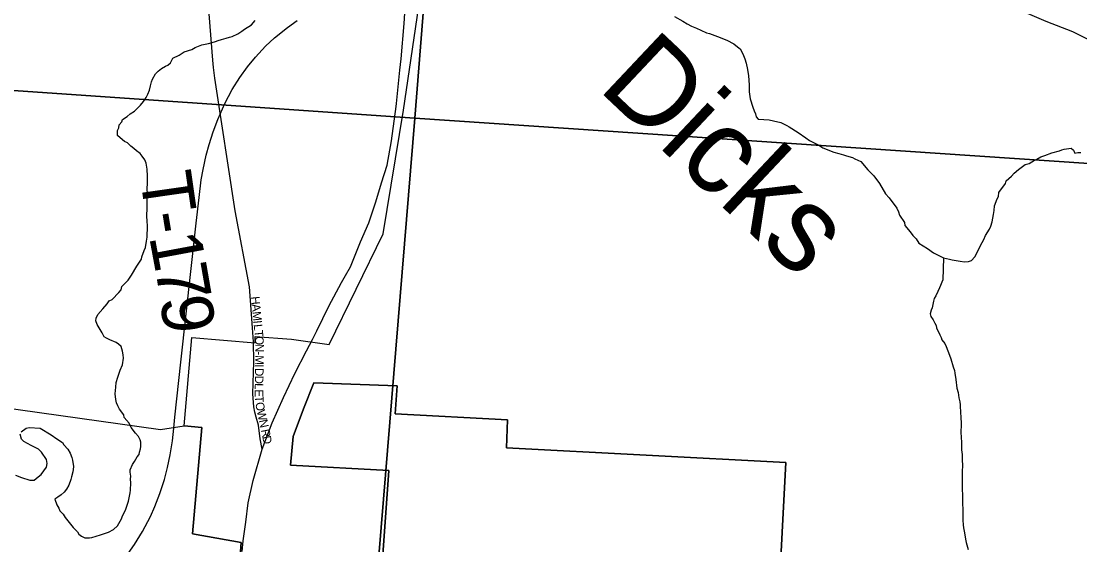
# Model space of a CAD drawing. Extents: x 1310247 to 1552180, y 377264 to 706493.
# Drawn here: x 1425450 to 1431625, y 541087 to 544139 of the extents above; entities that cross this region are included whole.
import ezdxf

# ---------------------------------------------------------------- set-up
doc = ezdxf.new("R2010")
doc.units = 0
for name, color, linetype in [('GM_X_City_Street', 7, 'Continuous'), ('GM_X_City_Street_Text', 7, 'Continuous'), ('GM_X_Corporation', 7, 'Continuous'), ('GM_X_Minor_River', 7, 'Continuous'), ('GM_X_Minor_River_Text', 7, 'Continuous'), ('GM_X_Rail_Line', 7, 'Continuous'), ('GM_X_Section', 7, 'Continuous'), ('GM_X_State_Route', 7, 'Continuous'), ('GM_X_Township_Road', 7, 'Continuous'), ('GM_X_Township_Road_Text', 7, 'Continuous')]:
    doc.layers.add(name, color=color, linetype=linetype)

msp = doc.modelspace()

# ---------------------------------------------------------------- linework, layer by layer
at = {"layer": 'GM_X_City_Street'}
for points in [[(1430933.9, 544350.9), (1430944.7, 544346.4), (1431425.5, 544139.4), (1431582, 544077.8), (1431742, 543998.3), (1432061, 543816.5), (1432449, 543598.2), (1432657.8, 543483.1), (1432881.2, 543347.7), (1432994, 543286.5), (1433175.3, 543239)], [(1426813.8, 541859.6), (1426806.6, 541891.9), (1426800.5, 541967.1), (1426807.5, 542153.1), (1426805.2, 542270.9), (1426799.2, 542351.5)], [(1426856, 541644.8), (1426844.4, 541704.9), (1426834, 541783.5), (1426820.2, 541830.8), (1426813.8, 541859.6)]]:
    msp.add_lwpolyline(points, dxfattribs=at)
at = {"layer": 'GM_X_Corporation'}
for points in [[(1426723.5, 540967.6), (1426732.7, 541100.2), (1426449.1, 541150.2), (1426503.4, 541770.8), (1426399.9, 541780.6), (1426445, 542295.8), (1426815.6, 542263.4), (1426814.3, 542300.3), (1427026.8, 542285.5), (1427245.6, 542254.7), (1427560.4, 542900), (1427680.7, 543619.3), (1427777.8, 544281)], [(1429866.7, 540752.1), (1429909.3, 541567.1), (1428281.6, 541652.3), (1428287.3, 541816.2), (1427631.3, 541850.6), (1427642.7, 542014.2), (1427156, 542031.2), (1427097.6, 541879), (1427035.6, 541717.5), (1427021, 541550.2), (1427594.1, 541520.2), (1427540.8, 540757.1)], [(1427540.8, 540757.1), (1427594.1, 541520.2), (1427021, 541550.2), (1427035.6, 541717.5), (1427097.6, 541879), (1427156, 542031.2), (1427642.7, 542014.2), (1427631.3, 541850.6), (1428287.3, 541816.2), (1428281.6, 541652.3), (1429909.3, 541567.1), (1429866.7, 540752.1)], [(1425085.4, 541924), (1426261.8, 541758.7), (1426399.9, 541780.6), (1426503.4, 541770.8), (1426449.1, 541150.2), (1426732.7, 541100.2), (1426723.5, 540967.6)]]:
    msp.add_lwpolyline(points, dxfattribs=at)
at = {"layer": 'GM_X_Minor_River'}
for points in [[(1426542, 544009.3), (1426564.3, 544014.5), (1426582.6, 544019.9), (1426598.9, 544025.3), (1426619.2, 544032.6), (1426645.6, 544039.6), (1426665.9, 544044.9), (1426680.2, 544050.4), (1426712.9, 544065.3), (1426737.6, 544080.4), (1426752.1, 544092), (1426793.2, 544116.6), (1426814.3, 544141.9)], [(1429260.1, 544166.2), (1429309.4, 544138.2)], [(1429309.4, 544138.2), (1429334.9, 544123.2), (1429360.6, 544110.2), (1429388.4, 544099.1), (1429414, 544086.1), (1429447.6, 544070.8), (1429465.6, 544066.1), (1429511.2, 544050.4), (1429566.7, 544028.2), (1429606.1, 544006.7), (1429627.6, 543989.8), (1429643.2, 543977.2), (1429652.7, 543960.7), (1429663.9, 543938.2), (1429671.3, 543919.8), (1429678.3, 543893.5), (1429687, 543857), (1429691.7, 543820.6), (1429694.8, 543794.4), (1429695.8, 543766.2), (1429696.9, 543744), (1429696.4, 543728), (1429697.8, 543713.9), (1429702.8, 543685.5), (1429717.1, 543636.8), (1429724.4, 543616.4), (1429733.8, 543598), (1429737.2, 543581.8), (1429748.7, 543567.3), (1429780.9, 543566.1), (1429812.9, 543562.9), (1429838.9, 543557.9), (1429880.7, 543548.3), (1429916.3, 543531), (1429930, 543522.4), (1429981.1, 543490.4), (1430026.2, 543458.6), (1430047.8, 543443.7), (1430103, 543415.5), (1430126.6, 543400.6), (1430190.1, 543376.1), (1430219.9, 543367), (1430245.8, 543360), (1430263.6, 543353.3), (1430299.5, 543344), (1430313.3, 543337.4), (1430346.8, 543320.1), (1430387.3, 543272.4), (1430422.2, 543236.9), (1430456.8, 543193.5), (1430490.7, 543131.9), (1430512, 543109), (1430558, 543049), (1430567.3, 543028.6), (1430572.6, 543008.3), (1430601.1, 542965), (1430604.6, 542948.8), (1430635.4, 542911.5), (1430650.6, 542888.8), (1430670, 542870), (1430685.2, 542845.4), (1430736.3, 542813.3), (1430771.5, 542787.9), (1430813, 542768.3), (1430828.8, 542759.7), (1430864.7, 542752.3), (1430880.6, 542747.7), (1430926.6, 542740), (1430952.6, 542737), (1430974.8, 542738.2), (1430993.1, 542743.6), (1431012, 542765), (1431027.1, 542794.6), (1431044.6, 542832.1), (1431063.9, 542865.5), (1431074.9, 542889.3), (1431098.4, 542926.6), (1431105, 542944.4), (1431114.1, 542970.2), (1431121.6, 543012.1), (1431124.5, 543036.1), (1431127.5, 543062.2), (1431143.1, 543103.8), (1431149.6, 543117.6), (1431152.5, 543139.6), (1431190.6, 543192.5), (1431195.2, 543208.4), (1431226.4, 543235.4), (1431241.1, 543252.9), (1431266, 543274.1), (1431305.3, 543302.8), (1431329.7, 543309.9), (1431360.5, 543328.9), (1431374.8, 543334.4), (1431397.4, 543347.6), (1431419.9, 543356.8), (1431460.6, 543371.4), (1431505.3, 543383.8), (1431519.6, 543389.3), (1431533.8, 543392.8), (1431574.2, 543399.4)], [(1426147.6, 541660.3), (1426148.5, 541684.4), (1426145, 541698.6), (1426133.7, 541719.2), (1426116.3, 541737.9), (1426091.4, 541771), (1426080.2, 541795.5), (1426051.3, 541828.7), (1426047.9, 541844.9), (1426023, 541878), (1426013.6, 541896.4), (1426006.2, 541914.8), (1426002.9, 541933), (1425998.1, 541967.3), (1426001.5, 542005.4), (1426004.6, 542033.4), (1426013.7, 542063.2), (1426027.3, 542104.9), (1426040.6, 542136.6), (1426046, 542174.6), (1426044.7, 542194.7), (1426041.4, 542215), (1426032.4, 542243.4), (1426016.8, 542256.1), (1426003.1, 542266.6), (1425967.5, 542282), (1425947.7, 542290.8), (1425934, 542299.3), (1425922.7, 542321.8), (1425892.4, 542371.2), (1425885.1, 542391.6), (1425887.7, 542407.5), (1425896.5, 542429.3), (1425925.9, 542462.4), (1425951.1, 542491.6), (1425963.8, 542509.2), (1425980.2, 542516.7), (1426019.9, 542557.4), (1426032.5, 542573), (1426037.3, 542593), (1426074.8, 542629.8), (1426094, 542659.2), (1426124.1, 542710.3), (1426151.7, 542751.5), (1426154.2, 542765.5), (1426167.7, 542803.2), (1426174.3, 542819), (1426181.7, 542856.9), (1426184.6, 542880.9), (1426186.9, 542943.2), (1426184.1, 542975.4), (1426183, 542999.6), (1426185, 543053.8), (1426183.9, 543079.9), (1426186.1, 543138.1), (1426184.7, 543156.3), (1426186.4, 543200.4), (1426186.1, 543248.7), (1426184.7, 543262.8), (1426185.2, 543276.8), (1426178.4, 543311.3), (1426171.1, 543331.6), (1426155.8, 543352.3), (1426144.3, 543366.8), (1426122.8, 543383.7), (1426107.1, 543396.3), (1426089.6, 543411), (1426070.2, 543429.8), (1426052.4, 543438.5), (1426027, 543459.5), (1426011.4, 543472.2), (1426012.5, 543502.3), (1426019.2, 543518.1), (1426021.8, 543534.1), (1426036.5, 543551.7), (1426041, 543565.6), (1426067.8, 543582.7), (1426086.4, 543598), (1426111.2, 543615.2), (1426127.9, 543632.7), (1426146.7, 543650.1), (1426163.5, 543671.6), (1426178.4, 543693.1), (1426189.2, 543712.8), (1426198.1, 543736.6), (1426205.1, 543762.5), (1426209.9, 543784.4), (1426216.6, 543800.2), (1426233.8, 543831.8), (1426248.5, 543847.3), (1426269.1, 543862.6), (1426291.7, 543875.8), (1426306.1, 543883.3), (1426320.7, 543896.9), (1426333.7, 543922.5), (1426370.6, 543941.3), (1426401.4, 543960.2), (1426446.2, 543974.7), (1426464.7, 543986), (1426503.4, 544000.7), (1426542, 544009.3)], [(1431574.2, 543399.4), (1431587.9, 543386.8), (1431595.3, 543370.5), (1431613.5, 543373.8), (1431629.6, 543373.2)], [(1430828.8, 542759.7), (1430826.1, 542630.8), (1430819.8, 542616.9), (1430811.4, 542599), (1430807.1, 542585.1), (1430796.7, 542563.2), (1430784.1, 542537.4), (1430775.9, 542523.5), (1430771.5, 542507.5), (1430762.7, 542467.6), (1430758.4, 542453.7), (1430752, 542433.7), (1430755.7, 542417.6), (1430769.4, 542397.3), (1430779, 542379), (1430786.8, 542364.8), (1430788.5, 542350.7), (1430807.8, 542310.2), (1430815.5, 542296), (1430819.2, 542281.9), (1430836.9, 542259.5), (1430844.6, 542243.3), (1430863.6, 542192.7), (1430873.2, 542170.5), (1430886.3, 542124.1), (1430894, 542103.8), (1430895.7, 542087.8), (1430900.9, 542049.5), (1430908, 541999.2), (1430915.5, 541975), (1430918.9, 541942.8), (1430924.5, 541920.7), (1430926.1, 541902.6), (1430929.2, 541852.4), (1430930.8, 541836.3), (1430931.9, 541788.1), (1430931, 541742), (1430932.5, 541713.9), (1430933.9, 541683.8), (1430935, 541639.6), (1430938.5, 541613.4), (1430937.8, 541577.3), (1430939.4, 541555.2), (1430938.5, 541509.1), (1430938.1, 541491.1), (1430939.1, 541436.9), (1430938.4, 541402.8), (1430940.1, 541384.7), (1430941, 541328.5), (1430942.3, 541292.4), (1430941.8, 541270.3), (1430943.1, 541230.2), (1430944.6, 541204.1), (1430946.2, 541186), (1430951.6, 541155.8), (1430956.9, 541119.5), (1430962.6, 541101.4), (1430973.8, 541059)], [(1425449.1, 541746.4), (1425480, 541767.4), (1425496.2, 541770.8), (1425560.4, 541766.4), (1425625.4, 541727.9), (1425658.7, 541704.5), (1425690.1, 541683.3), (1425699.6, 541668.8), (1425722.8, 541643.9), (1425736, 541621.3), (1425745.2, 541596.8), (1425748.6, 541580.6), (1425755.3, 541544.2), (1425752.6, 541526.2), (1425752.1, 541512.2), (1425743, 541482.3), (1425740.4, 541468.4), (1425727.1, 541434.7), (1425714.2, 541411.1), (1425701.5, 541393.4), (1425682.8, 541378), (1425664.2, 541364.7), (1425645.7, 541353.3), (1425658.6, 541320.7), (1425669.9, 541300.1), (1425675.4, 541285.9), (1425694.7, 541265.1), (1425706.1, 541246.5), (1425729.2, 541217.6), (1425754.2, 541188.5), (1425779.4, 541163.4), (1425787, 541149.1), (1425802.6, 541136.5), (1425820.4, 541127.8), (1425848.5, 541126.7), (1425862.7, 541130.2), (1425913.5, 541144.4), (1425960.3, 541160.8), (1425989, 541175.8), (1426011.9, 541197.1), (1426035.6, 541238.4), (1426040.2, 541256.3), (1426057.6, 541289.8), (1426075.6, 541341.4), (1426082.7, 541371.3), (1426085.4, 541389.3), (1426088, 541405.3), (1426089.5, 541447.4), (1426088.3, 541469.6), (1426089, 541487.7), (1426085.8, 541509.9), (1426086.3, 541523.9), (1426099.5, 541555.6), (1426110.3, 541573.3), (1426127.3, 541598.8), (1426137.8, 541612.5), (1426140.4, 541626.4), (1426145.1, 541646.4), (1426147.6, 541660.3)], [(1425417.6, 541492.3), (1425451.3, 541479.1), (1425501, 541463.2), (1425525.1, 541464.3), (1425550, 541483.4), (1425566.6, 541496.9), (1425598.3, 541539.9), (1425601.1, 541559.9), (1425597.9, 541584.2), (1425569.4, 541627.4), (1425551.9, 541644.2), (1425508.5, 541665.9), (1425465.1, 541689.6), (1425451.5, 541702.1), (1425444.6, 541732.5)]]:
    msp.add_lwpolyline(points, dxfattribs=at)
at = {"layer": 'GM_X_Rail_Line'}
msp.add_lwpolyline([(1426073.6, 541036), (1426111.4, 541088.3), (1426158.6, 541164.4), (1426203.6, 541251.1), (1426229.7, 541310), (1426258.1, 541385.5), (1426285.3, 541467.8), (1426303.6, 541537.8), (1426319.2, 541611.1), (1426332, 541693.9), (1426340.3, 541766.2), (1426345.9, 541831.7), (1426382, 542152.3), (1426471.5, 542962.5), (1426488.1, 543110.8), (1426500.3, 543214.7), (1426510.9, 543274.2), (1426528.1, 543357), (1426545.9, 543420.9), (1426570.4, 543494.8), (1426597.6, 543566.5), (1426638.7, 543659.8), (1426680.9, 543740.4), (1426725.9, 543811.5), (1426769.3, 543873.7), (1426816, 543929.9), (1426874.3, 543993.2), (1426927.1, 544042.1), (1427003.2, 544101.6), (1427060.4, 544142.1)], dxfattribs=at)
at = {"layer": 'GM_X_Section'}
for points in [[(1422946.7, 549442.3), (1428176.5, 548977.8), (1427746.2, 543573.2), (1423710.3, 543852), (1423601.9, 543926.3), (1423508.7, 543964.3), (1423445, 543977.7), (1423415.1, 543980.3), (1423392.9, 543970.8), (1423350.4, 543947.7), (1423302, 543930.7), (1423243.7, 543914), (1423201.3, 543896.9), (1422557.5, 544834.8)], [(1428176.5, 548977.8), (1433593.8, 548489.2), (1433210.1, 543205.6), (1427746.2, 543573.2)], [(1427746.2, 543573.2), (1433210.1, 543205.6), (1432715.2, 537306.5), (1428371.6, 537687.9), (1427269.7, 537785.6)]]:
    msp.add_lwpolyline(points, close=True, dxfattribs=at)
msp.add_lwpolyline([(1423710.3, 543852), (1427746.2, 543573.2), (1427269.7, 537785.6), (1423820.5, 538093.7)], dxfattribs=at)
at = {"layer": 'GM_X_State_Route'}
for points in [[(1427665.6, 543920.2), (1427684.4, 544126.1), (1427693.2, 544280.5), (1427693.8, 544287.1)], [(1427638.7, 543658.8), (1427659.5, 543854.1), (1427665.6, 543920.2)], [(1427342.5, 542657.2), (1427371.2, 542707.6), (1427428.9, 542852), (1427477.4, 542964), (1427519, 543086.4), (1427551.4, 543197.3), (1427584.3, 543298.7), (1427610.3, 543441.1), (1427636.8, 543640.9), (1427638.7, 543658.8)], [(1427148.9, 542284), (1427174.8, 542333.3), (1427245.2, 542478.8), (1427319.2, 542616.3), (1427342.5, 542657.2)], [(1426739.8, 541047.2), (1426745.1, 541110), (1426761.3, 541218.6), (1426774, 541330.7), (1426804, 541462.3), (1426856, 541644.8), (1426914.9, 541798.5), (1426979.6, 541946.4), (1427046.6, 542085), (1427113.6, 542216.6), (1427148.9, 542284)]]:
    msp.add_lwpolyline(points, dxfattribs=at)
at = {"layer": 'GM_X_Township_Road'}
for points in [[(1426572.6, 543868.3), (1426568.3, 543911.2), (1426540.6, 544255.4), (1426541.8, 544444.9), (1426571.8, 544760.2), (1426588.4, 544906.1)], [(1426799.2, 542351.5), (1426781.5, 542591.2), (1426698.9, 543033.3), (1426578.7, 543807.2), (1426572.6, 543868.3)]]:
    msp.add_lwpolyline(points, dxfattribs=at)

# ---------------------------------------------------------------- texts
at = {"layer": 'GM_X_City_Street_Text'}
for s, rotation, p in [('H', 275.76932, (1426789.7, 542532.6)), ('A', 275.76637, (1426794.1, 542488.8)), ('M', 275.77296, (1426798.5, 542445)), ('I', 275.7802, (1426803.8, 542392.5)), ('L', 275.75952, (1426806.1, 542370.6)), ('T', 275.77661, (1426809.6, 542335.6)), ('O', 273.41138, (1426813.1, 542301.1)), ('N', 269.51907, (1426815.7, 542258)), ('-', 269.27891, (1426815.3, 542214.1)), ('I', 269.26916, (1426814.4, 542139.3)), ('M', 269.2622, (1426815, 542192.1)), ('D', 269.27203, (1426814.1, 542117.3)), ('L', 269.26231, (1426813, 542029.3)), ('D', 269.27203, (1426813.5, 542073.3)), ('E', 270.41608, (1426812.5, 541993)), ('T', 273.58006, (1426812.9, 541954.8)), ('O', 278.80468, (1426815.6, 541914.7)), ('W', 283.10255, (1426823.1, 541867.2)), ('N', 282.61535, (1426836, 541811.6)), ('R', 281.35519, (1426848.2, 541756)), ('D', 281.30566, (1426856, 541717.2))]:
    msp.add_text(s, height=50, rotation=rotation, dxfattribs=at).set_placement(p)
at = {"layer": 'GM_X_Minor_River_Text'}
msp.add_text('Dicks', height=499.94, rotation=316.69082, dxfattribs=at).set_placement((1428805.9, 543746))
at = {"layer": 'GM_X_Township_Road_Text'}
for s, rotation, p in [('T', 278.18345, (1426141.5, 543242.1)), ('-', 279.28555, (1426174.4, 543013.7)), ('1', 280.54957, (1426195.6, 542885)), ('7', 279.88755, (1426229.2, 542704.2)), ('9', 276.75453, (1426260.3, 542526.5))]:
    msp.add_text(s, height=300, rotation=rotation, dxfattribs=at).set_placement(p)

doc.saveas('drawing.dxf')
